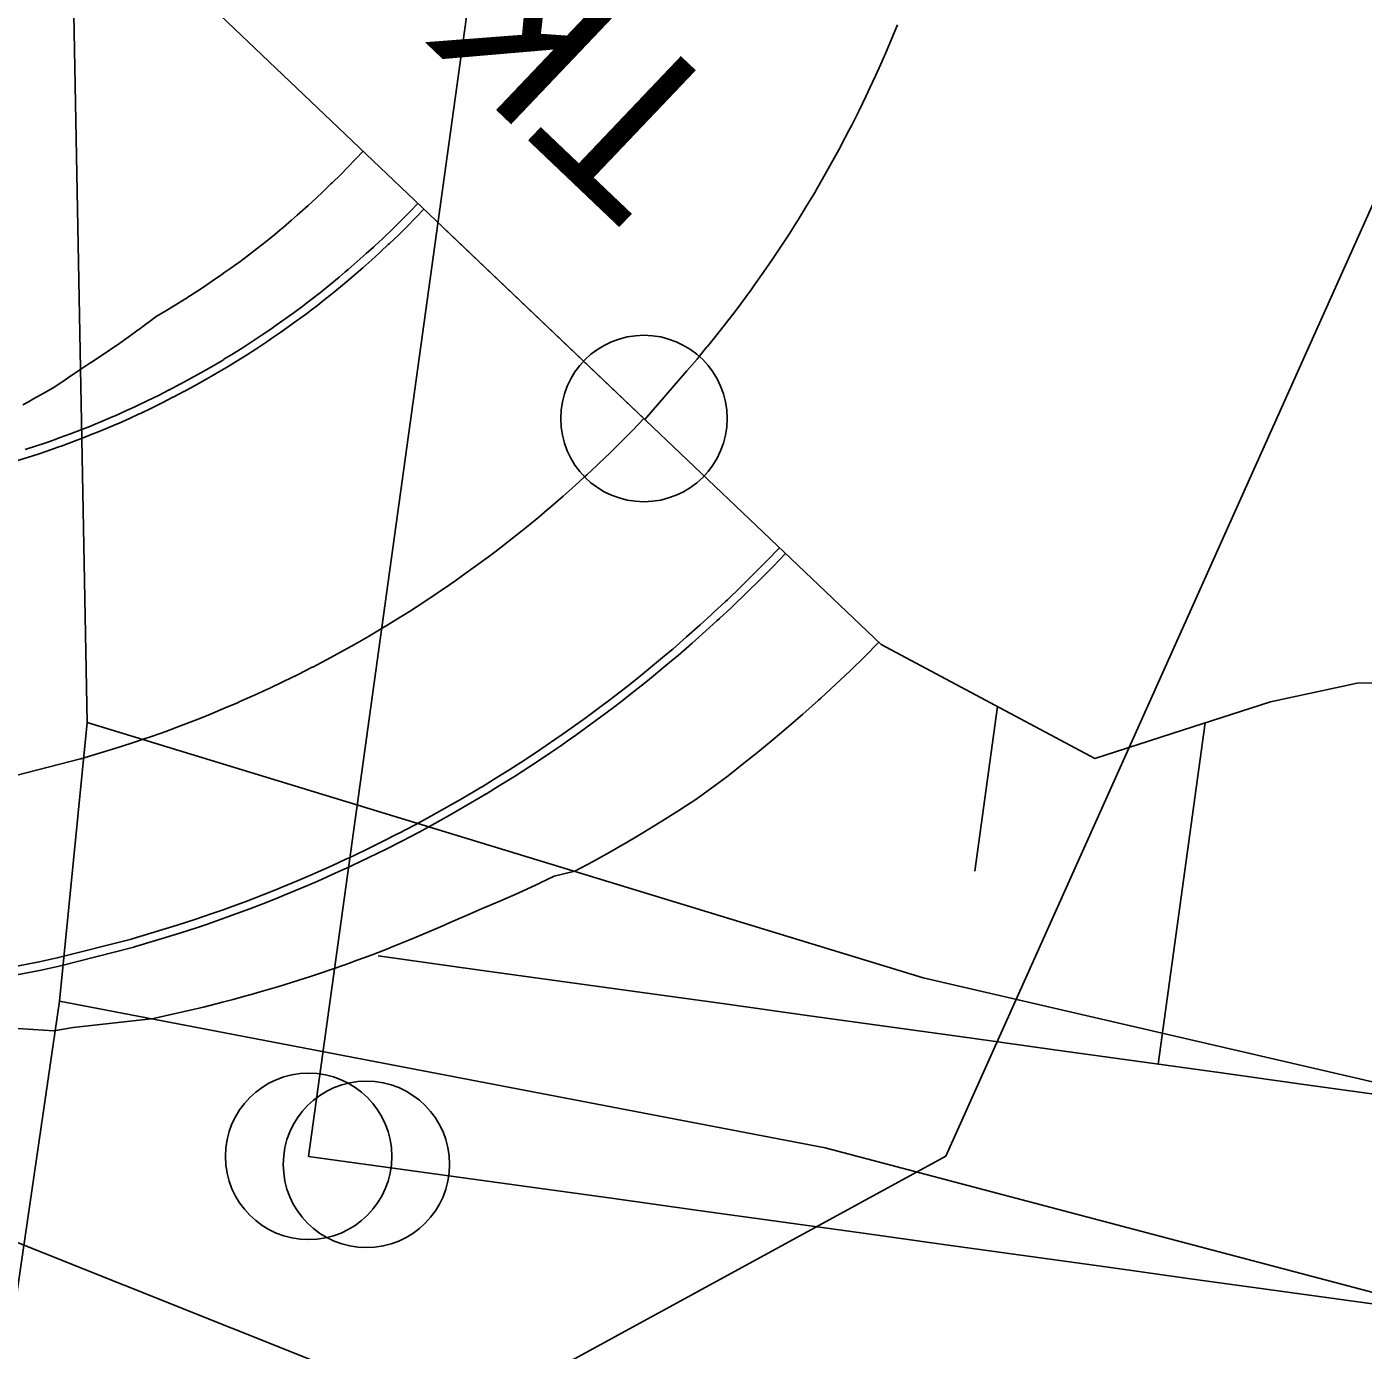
# Model space of a CAD drawing. Extents: x -583721 to -583071, y -1166145 to -1165065.
# Drawn here: x -583372.52 to -583356.45, y -1165645.62 to -1165629.72 of the extents above; entities that cross this region are included whole.
import ezdxf

# ---------------------------------------------------------------- set-up
doc = ezdxf.new("R2010")
doc.units = 0
for name, color, linetype in [('01_DOPRAVA', 7, 'Continuous'), ('03_PC_POPIS_NAVRH', 7, 'Continuous'), ('14', 7, 'Continuous'), ('21', 7, 'Continuous'), ('Default', 7, 'Continuous'), ('KOTY', 7, 'Continuous'), ('TISK', 7, 'Continuous'), ('Trojúhelniky', 7, 'Continuous')]:
    doc.layers.add(name, color=color, linetype=linetype)

msp = doc.modelspace()

# ---------------------------------------------------------------- linework, layer by layer
at = {"layer": '01_DOPRAVA'}
msp.add_lwpolyline([(-583372.44, -1165649.28), (-583361.47, -1165643.29), (-583352.56, -1165623.43)], dxfattribs=at)
at = {"layer": '03_PC_POPIS_NAVRH'}
for points in [[(-583379.741, -1165694.56), (-583379.57, -1165690.87), (-583377.81, -1165675.52), (-583374, -1165654.25), (-583372.12, -1165641.43), (-583371.79, -1165638.08), (-583372.3, -1165610.54), (-583370.49, -1165593.91), (-583364.41, -1165578.01), (-583353.13, -1165562.49), (-583348.06, -1165556.64), (-583342.86, -1165548.6), (-583339.71, -1165538.95), (-583338.99, -1165532.81), (-583338.38, -1165526.75), (-583340.63, -1165516.91), (-583347.05, -1165504.24), (-583351.75, -1165493.85), (-583352.9, -1165478.37), (-583347.252, -1165452.669)], [(-583371.79, -1165638.08), (-583361.74, -1165641.15), (-583346.91, -1165644.58), (-583323.24, -1165647.92), (-583297.05, -1165651.52), (-583281.69, -1165654.07), (-583264.82, -1165656.96), (-583238.56, -1165662.27)], [(-583372.12, -1165641.43), (-583362.92, -1165643.19), (-583347.12, -1165647.36), (-583324.02, -1165650.58), (-583297.11, -1165654.42), (-583282.31, -1165656.2), (-583265.24, -1165659.25), (-583242.08, -1165665.94)]]:
    msp.add_lwpolyline(points, dxfattribs=at)
at = {"layer": '14'}
for p, q in [((-583361.12, -1165639.866), (-583360.846, -1165637.89)), ((-583358.35, -1165638.085), (-583358.918, -1165642.185))]:
    msp.add_line(p, q, dxfattribs=at)
at = {"layer": '21'}
for points in [[(-583362.05, -1165629.696), (-583362.122, -1165629.87), (-583362.195, -1165630.043), (-583362.271, -1165630.215), (-583362.295, -1165630.268), (-583362.311, -1165630.304), (-583362.349, -1165630.387), (-583362.429, -1165630.557), (-583362.511, -1165630.726), (-583362.596, -1165630.894), (-583362.633, -1165630.968), (-583362.682, -1165631.061), (-583362.755, -1165631.199), (-583362.771, -1165631.227), (-583362.861, -1165631.392), (-583362.954, -1165631.556), (-583363.007, -1165631.649), (-583363.048, -1165631.719), (-583363.145, -1165631.88), (-583363.244, -1165632.04), (-583363.259, -1165632.063), (-583363.345, -1165632.199), (-583363.416, -1165632.309), (-583363.447, -1165632.357), (-583363.552, -1165632.513), (-583363.659, -1165632.668), (-583363.767, -1165632.821), (-583363.818, -1165632.892), (-583363.859, -1165632.948), (-583363.878, -1165632.974), (-583363.99, -1165633.125), (-583364.104, -1165633.274), (-583364.221, -1165633.422), (-583364.334, -1165633.563), (-583364.339, -1165633.568), (-583364.432, -1165633.681), (-583364.458, -1165633.714), (-583364.58, -1165633.857), (-583365.086, -1165634.439)], [(-583368.473, -1165631.214), (-583368.564, -1165631.311), (-583368.656, -1165631.407), (-583368.749, -1165631.502), (-583368.843, -1165631.595), (-583368.858, -1165631.61), (-583368.939, -1165631.688), (-583368.957, -1165631.706), (-583369.035, -1165631.779), (-583369.133, -1165631.869), (-583369.232, -1165631.958), (-583369.264, -1165631.986), (-583369.332, -1165632.045), (-583369.433, -1165632.131), (-583369.473, -1165632.165), (-583369.535, -1165632.217), (-583369.639, -1165632.3), (-583369.689, -1165632.34), (-583369.743, -1165632.383), (-583369.849, -1165632.464), (-583369.955, -1165632.544), (-583370.018, -1165632.59), (-583370.063, -1165632.622), (-583370.132, -1165632.671), (-583370.171, -1165632.699), (-583370.281, -1165632.775), (-583370.392, -1165632.85), (-583370.503, -1165632.923), (-583370.591, -1165632.979), (-583370.592, -1165632.98), (-583370.615, -1165632.994), (-583370.729, -1165633.065), (-583370.843, -1165633.133), (-583370.958, -1165633.202), (-583371.061, -1165633.279), (-583371.066, -1165633.283), (-583371.172, -1165633.361), (-583371.175, -1165633.364), (-583371.284, -1165633.443), (-583371.395, -1165633.522), (-583371.508, -1165633.6), (-583371.521, -1165633.608), (-583371.621, -1165633.676), (-583371.735, -1165633.752), (-583371.755, -1165633.764), (-583371.851, -1165633.826), (-583371.966, -1165633.904), (-583371.997, -1165633.925), (-583372.081, -1165633.982), (-583372.198, -1165634.058), (-583372.319, -1165634.128), (-583372.362, -1165634.153), (-583372.44, -1165634.196), (-583372.492, -1165634.226), (-583372.562, -1165634.264)], [(-583367.813, -1165631.843), (-583367.913, -1165631.947), (-583368.015, -1165632.05), (-583368.118, -1165632.151), (-583368.222, -1165632.251), (-583368.238, -1165632.267), (-583368.327, -1165632.35), (-583368.348, -1165632.369), (-583368.434, -1165632.447), (-583368.542, -1165632.543), (-583368.651, -1165632.637), (-583368.686, -1165632.667), (-583368.761, -1165632.731), (-583368.873, -1165632.822), (-583368.916, -1165632.858), (-583368.985, -1165632.912), (-583369.099, -1165633.001), (-583369.154, -1165633.043), (-583369.214, -1165633.089), (-583369.33, -1165633.174), (-583369.447, -1165633.259), (-583369.516, -1165633.307), (-583369.566, -1165633.342), (-583369.641, -1165633.394), (-583369.685, -1165633.423), (-583369.805, -1165633.503), (-583369.927, -1165633.581), (-583370.049, -1165633.658), (-583370.145, -1165633.716), (-583370.147, -1165633.718), (-583370.172, -1165633.733), (-583370.296, -1165633.806), (-583370.422, -1165633.878), (-583370.548, -1165633.949), (-583370.669, -1165634.014), (-583370.675, -1165634.017), (-583370.799, -1165634.082), (-583370.803, -1165634.084), (-583370.931, -1165634.15), (-583371.061, -1165634.213), (-583371.191, -1165634.275), (-583371.206, -1165634.282), (-583371.322, -1165634.336), (-583371.454, -1165634.395), (-583371.477, -1165634.404), (-583371.587, -1165634.452), (-583371.72, -1165634.507), (-583371.757, -1165634.522), (-583371.854, -1165634.56), (-583371.989, -1165634.612), (-583372.124, -1165634.662), (-583372.174, -1165634.68), (-583372.261, -1165634.711), (-583372.32, -1165634.731), (-583372.397, -1165634.757), (-583372.534, -1165634.802)], [(-583367.813, -1165631.843), (-583367.913, -1165631.947), (-583368.015, -1165632.05), (-583368.118, -1165632.151), (-583368.222, -1165632.251), (-583368.238, -1165632.267), (-583368.327, -1165632.35), (-583368.348, -1165632.369), (-583368.434, -1165632.447), (-583368.542, -1165632.543), (-583368.651, -1165632.637), (-583368.686, -1165632.667), (-583368.761, -1165632.731), (-583368.873, -1165632.822), (-583368.916, -1165632.858), (-583368.985, -1165632.912), (-583369.099, -1165633.001), (-583369.154, -1165633.043), (-583369.214, -1165633.089), (-583369.33, -1165633.174), (-583369.447, -1165633.259), (-583369.516, -1165633.307), (-583369.566, -1165633.342), (-583369.641, -1165633.394), (-583369.685, -1165633.423), (-583369.805, -1165633.503), (-583369.927, -1165633.581), (-583370.049, -1165633.658), (-583370.145, -1165633.716), (-583370.147, -1165633.718), (-583370.172, -1165633.733), (-583370.296, -1165633.806), (-583370.422, -1165633.878), (-583370.548, -1165633.949), (-583370.669, -1165634.014), (-583370.675, -1165634.017), (-583370.799, -1165634.082), (-583370.803, -1165634.084), (-583370.931, -1165634.15), (-583371.061, -1165634.213), (-583371.191, -1165634.275), (-583371.206, -1165634.282), (-583371.322, -1165634.336), (-583371.454, -1165634.395), (-583371.477, -1165634.404), (-583371.587, -1165634.452), (-583371.72, -1165634.507), (-583371.757, -1165634.522), (-583371.854, -1165634.56), (-583371.989, -1165634.612), (-583372.124, -1165634.662), (-583372.174, -1165634.68), (-583372.261, -1165634.711), (-583372.32, -1165634.731), (-583372.397, -1165634.757), (-583372.534, -1165634.802)], [(-583367.741, -1165631.912), (-583367.842, -1165632.017), (-583367.944, -1165632.12), (-583368.048, -1165632.223), (-583368.153, -1165632.324), (-583368.17, -1165632.339), (-583368.259, -1165632.423), (-583368.28, -1165632.442), (-583368.367, -1165632.521), (-583368.476, -1165632.618), (-583368.586, -1165632.713), (-583368.621, -1165632.743), (-583368.697, -1165632.807), (-583368.81, -1165632.9), (-583368.854, -1165632.936), (-583368.923, -1165632.991), (-583369.038, -1165633.081), (-583369.093, -1165633.123), (-583369.154, -1165633.169), (-583369.271, -1165633.255), (-583369.389, -1165633.34), (-583369.459, -1165633.389), (-583369.509, -1165633.424), (-583369.585, -1165633.476), (-583369.629, -1165633.506), (-583369.75, -1165633.587), (-583369.873, -1165633.665), (-583369.996, -1165633.743), (-583370.093, -1165633.802), (-583370.095, -1165633.803), (-583370.121, -1165633.819), (-583370.246, -1165633.893), (-583370.372, -1165633.965), (-583370.5, -1165634.036), (-583370.622, -1165634.102), (-583370.628, -1165634.105), (-583370.753, -1165634.171), (-583370.757, -1165634.173), (-583370.887, -1165634.239), (-583371.017, -1165634.303), (-583371.149, -1165634.366), (-583371.164, -1165634.373), (-583371.281, -1165634.427), (-583371.414, -1165634.486), (-583371.437, -1165634.496), (-583371.548, -1165634.544), (-583371.683, -1165634.599), (-583371.719, -1165634.614), (-583371.818, -1165634.653), (-583371.954, -1165634.706), (-583372.09, -1165634.756), (-583372.14, -1165634.774), (-583372.228, -1165634.805), (-583372.287, -1165634.826), (-583372.365, -1165634.852), (-583372.504, -1165634.897), (-583372.861, -1165635.005)], [(-583365.097, -1165634.428), (-583365.23, -1165634.567), (-583365.366, -1165634.704), (-583365.503, -1165634.839), (-583365.642, -1165634.972), (-583365.664, -1165634.993), (-583365.782, -1165635.104), (-583365.81, -1165635.129), (-583365.924, -1165635.234), (-583366.068, -1165635.361), (-583366.214, -1165635.488), (-583366.26, -1165635.527), (-583366.361, -1165635.612), (-583366.509, -1165635.734), (-583366.568, -1165635.781), (-583366.66, -1165635.854), (-583366.811, -1165635.973), (-583366.884, -1165636.029), (-583366.965, -1165636.089), (-583367.12, -1165636.204), (-583367.276, -1165636.316), (-583367.368, -1165636.381), (-583367.433, -1165636.427), (-583367.534, -1165636.496), (-583367.592, -1165636.535), (-583367.753, -1165636.641), (-583367.915, -1165636.746), (-583368.078, -1165636.848), (-583368.206, -1165636.926), (-583368.209, -1165636.928), (-583368.242, -1165636.948), (-583368.408, -1165637.046), (-583368.575, -1165637.142), (-583368.743, -1165637.236), (-583368.905, -1165637.323), (-583368.912, -1165637.327), (-583369.078, -1165637.414), (-583369.083, -1165637.417), (-583369.254, -1165637.504), (-583369.427, -1165637.589), (-583369.601, -1165637.672), (-583369.621, -1165637.681), (-583369.776, -1165637.752), (-583369.952, -1165637.83), (-583369.981, -1165637.843), (-583370.129, -1165637.906), (-583370.306, -1165637.98), (-583370.355, -1165638), (-583370.485, -1165638.051), (-583370.665, -1165638.121), (-583370.845, -1165638.187), (-583370.911, -1165638.211), (-583371.027, -1165638.252), (-583371.105, -1165638.279), (-583371.209, -1165638.314), (-583371.392, -1165638.374), (-583371.863, -1165638.516), (-583371.869, -1165638.518), (-583372.645, -1165638.716)], [(-583363.467, -1165635.98), (-583363.62, -1165636.139), (-583363.776, -1165636.296), (-583363.934, -1165636.452), (-583364.093, -1165636.605), (-583364.119, -1165636.629), (-583364.255, -1165636.756), (-583364.287, -1165636.786), (-583364.419, -1165636.906), (-583364.584, -1165637.053), (-583364.751, -1165637.198), (-583364.805, -1165637.243), (-583364.921, -1165637.34), (-583365.092, -1165637.481), (-583365.159, -1165637.535), (-583365.264, -1165637.619), (-583365.439, -1165637.756), (-583365.523, -1165637.82), (-583365.615, -1165637.889), (-583365.793, -1165638.021), (-583365.973, -1165638.15), (-583366.079, -1165638.225), (-583366.154, -1165638.277), (-583366.27, -1165638.357), (-583366.337, -1165638.402), (-583366.522, -1165638.525), (-583366.708, -1165638.644), (-583366.895, -1165638.762), (-583367.042, -1165638.852), (-583367.045, -1165638.854), (-583367.084, -1165638.877), (-583367.275, -1165638.99), (-583367.467, -1165639.1), (-583367.66, -1165639.208), (-583367.846, -1165639.309), (-583367.855, -1165639.313), (-583368.046, -1165639.413), (-583368.051, -1165639.416), (-583368.248, -1165639.516), (-583368.447, -1165639.614), (-583368.647, -1165639.709), (-583368.67, -1165639.72), (-583368.848, -1165639.802), (-583369.05, -1165639.892), (-583369.084, -1165639.907), (-583369.254, -1165639.979), (-583369.458, -1165640.064), (-583369.514, -1165640.087), (-583369.664, -1165640.146), (-583369.87, -1165640.226), (-583370.078, -1165640.302), (-583370.153, -1165640.33), (-583370.286, -1165640.377), (-583370.377, -1165640.408), (-583370.496, -1165640.448), (-583370.706, -1165640.517), (-583371.248, -1165640.681), (-583371.256, -1165640.683), (-583372.148, -1165640.91), (-583372.364, -1165640.958), (-583373.051, -1165641.09)], [(-583363.394, -1165636.049), (-583363.549, -1165636.209), (-583363.705, -1165636.367), (-583363.864, -1165636.523), (-583364.025, -1165636.678), (-583364.05, -1165636.702), (-583364.187, -1165636.83), (-583364.219, -1165636.859), (-583364.352, -1165636.98), (-583364.518, -1165637.128), (-583364.686, -1165637.274), (-583364.74, -1165637.32), (-583364.857, -1165637.417), (-583365.029, -1165637.559), (-583365.096, -1165637.613), (-583365.202, -1165637.698), (-583365.378, -1165637.835), (-583365.462, -1165637.899), (-583365.555, -1165637.969), (-583365.734, -1165638.102), (-583365.915, -1165638.232), (-583366.021, -1165638.307), (-583366.097, -1165638.36), (-583366.214, -1165638.44), (-583366.281, -1165638.485), (-583366.467, -1165638.608), (-583366.654, -1165638.729), (-583366.843, -1165638.847), (-583366.991, -1165638.938), (-583366.994, -1165638.939), (-583367.033, -1165638.963), (-583367.224, -1165639.076), (-583367.417, -1165639.187), (-583367.612, -1165639.296), (-583367.799, -1165639.397), (-583367.808, -1165639.402), (-583368, -1165639.502), (-583368.005, -1165639.505), (-583368.204, -1165639.606), (-583368.403, -1165639.704), (-583368.604, -1165639.8), (-583368.627, -1165639.811), (-583368.807, -1165639.893), (-583369.01, -1165639.983), (-583369.044, -1165639.998), (-583369.215, -1165640.071), (-583369.42, -1165640.157), (-583369.477, -1165640.179), (-583369.627, -1165640.239), (-583369.835, -1165640.319), (-583370.044, -1165640.396), (-583370.12, -1165640.424), (-583370.253, -1165640.471), (-583370.344, -1165640.503), (-583370.464, -1165640.543), (-583370.676, -1165640.612), (-583371.221, -1165640.777), (-583371.228, -1165640.779), (-583372.126, -1165641.008), (-583372.343, -1165641.056), (-583373.034, -1165641.188)], [(-583363.394, -1165636.049), (-583363.549, -1165636.209), (-583363.705, -1165636.367), (-583363.864, -1165636.523), (-583364.025, -1165636.678), (-583364.05, -1165636.702), (-583364.187, -1165636.83), (-583364.219, -1165636.859), (-583364.352, -1165636.98), (-583364.518, -1165637.128), (-583364.686, -1165637.274), (-583364.74, -1165637.32), (-583364.857, -1165637.417), (-583365.029, -1165637.559), (-583365.096, -1165637.613), (-583365.202, -1165637.698), (-583365.378, -1165637.835), (-583365.462, -1165637.899), (-583365.555, -1165637.969), (-583365.734, -1165638.102), (-583365.915, -1165638.232), (-583366.021, -1165638.307), (-583366.097, -1165638.36), (-583366.214, -1165638.44), (-583366.281, -1165638.485), (-583366.467, -1165638.608), (-583366.654, -1165638.729), (-583366.843, -1165638.847), (-583366.991, -1165638.938), (-583366.994, -1165638.939), (-583367.033, -1165638.963), (-583367.224, -1165639.076), (-583367.417, -1165639.187), (-583367.612, -1165639.296), (-583367.799, -1165639.397), (-583367.808, -1165639.402), (-583368, -1165639.502), (-583368.005, -1165639.505), (-583368.204, -1165639.606), (-583368.403, -1165639.704), (-583368.604, -1165639.8), (-583368.627, -1165639.811), (-583368.807, -1165639.893), (-583369.01, -1165639.983), (-583369.044, -1165639.998), (-583369.215, -1165640.071), (-583369.42, -1165640.157), (-583369.477, -1165640.179), (-583369.627, -1165640.239), (-583369.835, -1165640.319), (-583370.044, -1165640.396), (-583370.12, -1165640.424), (-583370.253, -1165640.471), (-583370.344, -1165640.503), (-583370.464, -1165640.543), (-583370.676, -1165640.612), (-583371.221, -1165640.777), (-583371.228, -1165640.779), (-583372.126, -1165641.008), (-583372.343, -1165641.056), (-583373.034, -1165641.188)], [(-583362.273, -1165637.116), (-583362.443, -1165637.289), (-583362.617, -1165637.458), (-583362.793, -1165637.624), (-583362.971, -1165637.788), (-583363, -1165637.814), (-583363.152, -1165637.95), (-583363.187, -1165637.981), (-583363.335, -1165638.109), (-583363.519, -1165638.266), (-583363.706, -1165638.42), (-583363.766, -1165638.468), (-583363.895, -1165638.571), (-583364.086, -1165638.72), (-583364.161, -1165638.777), (-583364.279, -1165638.866), (-583364.475, -1165639.007), (-583364.572, -1165639.07), (-583364.679, -1165639.139), (-583364.883, -1165639.268), (-583365.09, -1165639.394), (-583365.211, -1165639.466), (-583365.297, -1165639.517), (-583365.43, -1165639.594), (-583365.507, -1165639.637), (-583365.717, -1165639.755), (-583365.929, -1165639.869), (-583366.174, -1165639.929), (-583366.343, -1165640.009), (-583366.347, -1165640.011), (-583366.391, -1165640.032), (-583366.61, -1165640.131), (-583366.829, -1165640.227), (-583367.05, -1165640.32), (-583367.259, -1165640.41), (-583367.269, -1165640.414), (-583367.48, -1165640.509), (-583367.486, -1165640.511), (-583367.704, -1165640.606), (-583367.923, -1165640.697), (-583368.143, -1165640.785), (-583368.168, -1165640.795), (-583368.364, -1165640.871), (-583368.586, -1165640.953), (-583368.623, -1165640.967), (-583368.809, -1165641.032), (-583369.033, -1165641.108), (-583369.094, -1165641.129), (-583369.257, -1165641.182), (-583369.483, -1165641.252), (-583369.709, -1165641.319), (-583369.791, -1165641.342), (-583369.936, -1165641.383), (-583370.034, -1165641.409), (-583370.163, -1165641.443), (-583370.391, -1165641.501), (-583370.977, -1165641.635), (-583370.985, -1165641.636), (-583371.958, -1165641.747), (-583372.188, -1165641.786), (-583372.939, -1165641.739)], [(-583362.273, -1165637.116), (-583362.443, -1165637.289), (-583362.617, -1165637.458), (-583362.793, -1165637.624), (-583362.971, -1165637.788), (-583363, -1165637.814), (-583363.152, -1165637.95), (-583363.187, -1165637.981), (-583363.335, -1165638.109), (-583363.519, -1165638.266), (-583363.706, -1165638.42), (-583363.766, -1165638.468), (-583363.895, -1165638.571), (-583364.086, -1165638.72), (-583364.161, -1165638.777), (-583364.279, -1165638.866), (-583364.475, -1165639.007), (-583364.572, -1165639.07), (-583364.679, -1165639.139), (-583364.883, -1165639.268), (-583365.09, -1165639.394), (-583365.211, -1165639.466), (-583365.297, -1165639.517), (-583365.43, -1165639.594), (-583365.507, -1165639.637), (-583365.717, -1165639.755), (-583365.929, -1165639.869), (-583366.174, -1165639.929), (-583366.343, -1165640.009), (-583366.347, -1165640.011), (-583366.391, -1165640.032), (-583366.61, -1165640.131), (-583366.829, -1165640.227), (-583367.05, -1165640.32), (-583367.259, -1165640.41), (-583367.269, -1165640.414), (-583367.48, -1165640.509), (-583367.486, -1165640.511), (-583367.704, -1165640.606), (-583367.923, -1165640.697), (-583368.143, -1165640.785), (-583368.168, -1165640.795), (-583368.364, -1165640.871), (-583368.586, -1165640.953), (-583368.623, -1165640.967), (-583368.809, -1165641.032), (-583369.033, -1165641.108), (-583369.094, -1165641.129), (-583369.257, -1165641.182), (-583369.483, -1165641.252), (-583369.709, -1165641.319), (-583369.791, -1165641.342), (-583369.936, -1165641.383), (-583370.034, -1165641.409), (-583370.163, -1165641.443), (-583370.391, -1165641.501), (-583370.977, -1165641.635), (-583370.985, -1165641.636), (-583371.958, -1165641.747), (-583372.188, -1165641.786), (-583372.939, -1165641.739)], [(-583335.307, -1165644.769), (-583336.294, -1165644.602), (-583337.28, -1165644.435), (-583338.266, -1165644.267), (-583339.253, -1165644.1), (-583340.239, -1165643.933), (-583341.226, -1165643.766), (-583342.212, -1165643.599), (-583343.198, -1165643.432), (-583344.185, -1165643.265), (-583345.171, -1165643.098), (-583346.16, -1165642.952), (-583346.404, -1165642.916), (-583347.165, -1165642.912), (-583348.168, -1165642.866), (-583352.478, -1165637.547), (-583353.49, -1165637.563), (-583354.501, -1165637.579), (-583355.513, -1165637.594), (-583356.525, -1165637.61), (-583357.565, -1165637.832), (-583358.622, -1165638.173), (-583359.679, -1165638.514), (-583362.245, -1165637.142)], [(-583356.202, -1165642.562), (-583357.193, -1165642.425), (-583358.183, -1165642.287), (-583359.174, -1165642.15), (-583360.164, -1165642.013), (-583361.155, -1165641.875), (-583362.145, -1165641.738), (-583363.136, -1165641.601), (-583364.126, -1165641.463), (-583365.117, -1165641.326), (-583366.107, -1165641.188), (-583367.098, -1165641.051), (-583368.292, -1165640.886)], [(-583355.898, -1165647.652), (-583356.889, -1165647.515), (-583357.879, -1165647.377), (-583358.87, -1165647.24), (-583359.86, -1165647.103), (-583360.851, -1165646.965), (-583361.842, -1165646.828), (-583362.832, -1165646.691), (-583363.823, -1165646.553), (-583364.813, -1165646.416), (-583365.804, -1165646.278), (-583366.794, -1165646.141), (-583367.785, -1165646.004), (-583368.775, -1165645.866), (-583377.739, -1165642.29)]]:
    msp.add_lwpolyline(points, dxfattribs=at)
at = {"layer": 'Default'}
msp.add_line((-583367.488, -1165632.152), (-583362.245, -1165637.142), dxfattribs=at)
at = {"layer": 'KOTY'}
msp.add_lwpolyline([(-583355.555, -1165645.176), (-583356.546, -1165645.038), (-583357.536, -1165644.901), (-583358.527, -1165644.764), (-583359.517, -1165644.626), (-583360.508, -1165644.489), (-583361.498, -1165644.352), (-583362.489, -1165644.214), (-583363.479, -1165644.077), (-583364.47, -1165643.939), (-583365.46, -1165643.802), (-583366.451, -1165643.665), (-583367.441, -1165643.527), (-583368.432, -1165643.39), (-583369.127, -1165643.294)], dxfattribs=at)
at = {"layer": 'TISK'}
for points in [[(-583365.097, -1165634.428), (-583383.206, -1165617.193)], [(-583369.127, -1165643.294), (-583365.693, -1165618.531)]]:
    msp.add_lwpolyline(points, dxfattribs=at)
at = {"layer": 'Trojúhelniky'}
for centre in [(-583365.097, -1165634.428), (-583369.127, -1165643.294), (-583369.127, -1165643.294), (-583368.432, -1165643.39), (-583368.432, -1165643.39)]:
    msp.add_circle(centre, 1, dxfattribs=at)

# ---------------------------------------------------------------- texts
at = {"layer": 'TISK'}
msp.add_text('TK 0+000.00', height=2, rotation=136.4159, dxfattribs=at).set_placement((-583363.972, -1165630.721))

doc.saveas('drawing.dxf')
